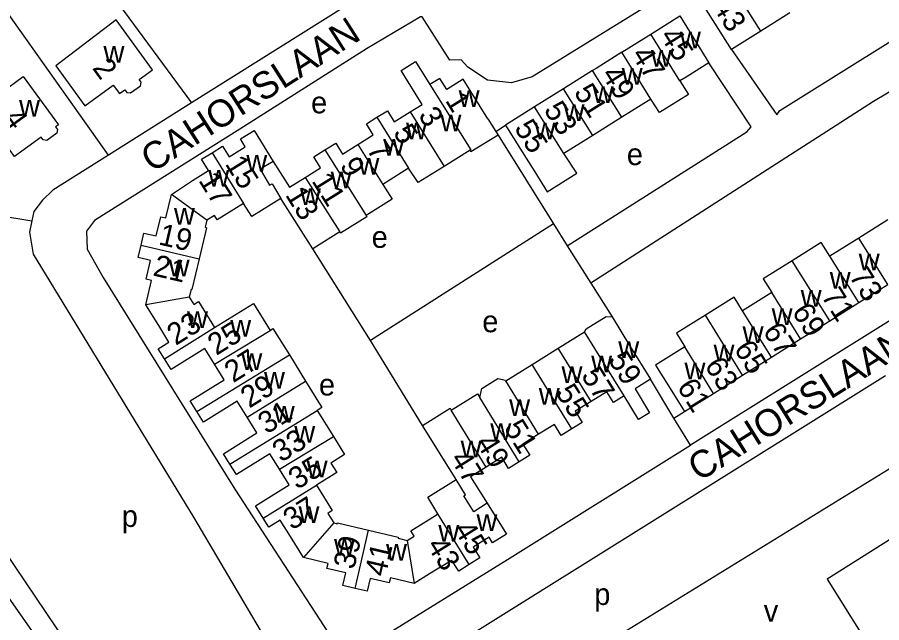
# Model space of a CAD drawing. Extents: x 157768 to 159790, y 387230 to 389604.
# Drawn here: x 158424 to 158583.5, y 387897.8 to 388009.4 of the extents above; entities that cross this region are included whole.
import ezdxf

# ---------------------------------------------------------------- set-up
doc = ezdxf.new("R2010")
doc.units = 0
for name, color, linetype in [('BLT_Basislijn', 7, 'Continuous'), ('BLT_Bebouwing', 7, 'Continuous'), ('BLT_Centroide', 7, 'Continuous'), ('BLT_Huisnummer', 7, 'Continuous'), ('BLT_Huisnummer_ tussenligend', 7, 'Continuous'), ('BLT_Onderverdeling_panden', 7, 'Continuous'), ('BLT_Straatnaam', 7, 'Continuous')]:
    doc.layers.add(name, color=color, linetype=linetype)

msp = doc.modelspace()

# ---------------------------------------------------------------- linework, layer by layer
at = {"layer": 'BLT_Basislijn'}
for p, q in [((158440.82, 387984), (158402.79, 388037.57)), ((158430.21, 388028.88), (158456.13, 387993.63)), ((158512.25, 387988.37), (158514.05, 387989.55)), ((158512.67, 387987.71), (158522.9, 387971.36)), ((158420.02, 387972.96), (158426.66, 387971.89)), ((158522.9, 387971.36), (158489.12, 387949.81)), ((158522.9, 387971.36), (158525.44, 387967.31)), ((158614.42, 387971.95), (158548.18, 387930.51)), ((158489.12, 387949.81), (158478.51, 387966.73)), ((158525.44, 387967.31), (158529.77, 387960.39)), ((158529.77, 387960.39), (158533.71, 387954.16)), ((158498.74, 387934.14), (158489.12, 387949.81)), ((158584.15, 387943.34), (158489.29, 387884.1)), ((158545.14, 387935.51), (158540.83, 387942.68)), ((158545.14, 387935.51), (158547.08, 387936.71)), ((158548.18, 387930.51), (158545.14, 387935.51))]:
    msp.add_line(p, q, dxfattribs=at)
for points in [[(158485.92, 388039.22), (158494.11, 388026.01), (158495.23, 388023.77), (158495.55, 388022.33), (158495.4, 388019.84), (158494.17, 388017.77), (158492.71, 388016.64), (158456.13, 387993.63)], [(158555.74, 388003.46), (158564.09, 387991.42), (158564.65, 387992.22), (158627.78, 388031.66)], [(158543.61, 388013.67), (158543.19, 388013.42), (158519, 387998.42), (158515.15, 387997.33), (158510.72, 387997.81), (158507.11, 388000.2), (158505.89, 388001.6), (158503.81, 388001.53), (158498.65, 388009.53), (158498.39, 388009.53), (158488.39, 388003.62), (158465.02, 387988.77), (158438.21, 387971.94), (158436.76, 387969.96), (158436.85, 387966.67), (158439.83, 387961.47), (158464.09, 387922.44), (158481.4, 387895.87), (158482.84, 387894.12), (158485.39, 387893.15), (158488.59, 387893.45), (158514.41, 387909.43), (158548.18, 387930.51)], [(158606.04, 387985.45), (158595.47, 388001.94), (158581.96, 387993.9), (158529.77, 387960.39)], [(158525.44, 387967.31), (158558.59, 387988.32), (158559.36, 387989.23), (158551.6, 388001.04)], [(158456.13, 387993.63), (158440.82, 387984)], [(158440.82, 387984), (158430.53, 387977.53), (158428.61, 387975.71), (158427.02, 387973.63), (158426.66, 387971.89)], [(158426.66, 387971.89), (158426.23, 387969.79), (158426.89, 387965.73), (158456.51, 387917.25), (158475.24, 387885.46), (158478.61, 387882.56), (158483.57, 387881.58)], [(158391.05, 387956.21), (158433.08, 387894.01), (158464.64, 387854.35), (158466.12, 387852.84), (158467.57, 387851.98), (158470.7, 387852.25), (158483.51, 387860.71), (158487.4, 387862.95), (158488.27, 387863.75), (158489.65, 387866.27), (158489.54, 387870.87), (158483.57, 387881.58)], [(158390.66, 387943.66), (158406.12, 387925.06), (158421.96, 387902.94), (158442.7, 387873.38)], [(158591.79, 387930.64), (158585.33, 387926.39), (158512.6, 387881.66), (158512.7, 387881.03), (158515.79, 387876.07)]]:
    msp.add_lwpolyline(points, dxfattribs=at)
at = {"layer": 'BLT_Bebouwing'}
for p, q in [((158555.74, 388003.46), (158550.37, 388012.04)), ((158540.86, 388006.31), (158546.21, 388009.66)), ((158546.21, 388009.66), (158551.6, 388001.04)), ((158566.54, 388010.21), (158561.14, 388006.84)), ((158535.49, 388002.96), (158540.86, 388006.31)), ((158561.14, 388006.84), (158555.74, 388003.46)), ((158530.13, 387999.6), (158524.77, 387996.25)), ((158524.77, 387996.25), (158519.41, 387992.9)), ((158540.88, 387994.34), (158535.52, 387990.99)), ((158519.41, 387992.9), (158514.05, 387989.55)), ((158510.8, 387990.68), (158512.25, 387988.37)), ((158535.52, 387990.99), (158530.16, 387987.64)), ((158512.25, 387988.37), (158512.67, 387987.71)), ((158530.16, 387987.64), (158524.8, 387984.29)), ((158496.18, 387981.58), (158491.41, 387978.6)), ((158497.95, 387978.93), (158496.18, 387981.58)), ((158502.72, 387981.9), (158497.95, 387978.93)), ((158472.58, 387976.03), (158467.22, 387972.7)), ((158478.51, 387966.73), (158472.58, 387976.03)), ((158467.22, 387972.7), (158465.72, 387975.1)), ((158584.61, 387972.06), (158579.25, 387968.71)), ((158579.25, 387968.71), (158573.89, 387965.35)), ((158579.23, 387956.81), (158584.59, 387960.16)), ((158563.17, 387958.65), (158557.81, 387955.3)), ((158573.87, 387953.46), (158579.23, 387956.81)), ((158568.51, 387950.11), (158573.87, 387953.46)), ((158563.15, 387946.76), (158568.51, 387950.11)), ((158474.17, 387947.18), (158477.18, 387942.34)), ((158518.97, 387945.38), (158523.8, 387948.4)), ((158514.13, 387942.36), (158518.97, 387945.38)), ((158557.79, 387943.41), (158563.15, 387946.76)), ((158552.43, 387940.06), (158557.79, 387943.41)), ((158547.08, 387936.71), (158552.43, 387940.06)), ((158479.28, 387936.94), (158482.29, 387932.1)), ((158504.92, 387924.22), (158498.74, 387934.14)), ((158501.12, 387917.55), (158501.58, 387917.84)), ((158501.14, 387907.47), (158500, 387906.79))]:
    msp.add_line(p, q, dxfattribs=at)
for points in [[(158448.91, 387999.73), (158442.19, 388008.96), (158431.07, 388000.48), (158436.41, 387993.11), (158441.68, 387996.93), (158442.85, 387995.34), (158443.84, 387996.05), (158444.19, 387995.57), (158444.87, 387995.47), (158446.71, 387996.8), (158446.83, 387997.48), (158446.48, 387997.97), (158448.91, 387999.73)], [(158535.49, 388002.96), (158530.77, 388000), (158530.13, 387999.6)], [(158496.45, 387991.97), (158498.68, 387993.36), (158494.79, 387999.62), (158497.45, 388001.28), (158500.1, 387997)], [(158551.6, 388001.04), (158549.93, 388000), (158547.36, 387998.39), (158546.24, 387997.69)], [(158417.01, 387992.62), (158425.08, 387998.49), (158431.57, 387989.61), (158431.03, 387989.22), (158431.38, 387988.73), (158431.26, 387988.05), (158429.42, 387986.71), (158428.73, 387986.8), (158428.38, 387987.29), (158423.48, 387983.73), (158417.01, 387992.62)], [(158510.8, 387990.68), (158506.24, 387998), (158503.22, 387996.12), (158501.95, 387998.16), (158500.1, 387997)], [(158546.24, 387997.69), (158547.82, 387995.2), (158542.48, 387991.86), (158540.88, 387994.34)], [(158490.33, 387990.99), (158492.27, 387992.2), (158493.54, 387990.16), (158496.45, 387991.97)], [(158486.82, 387985.96), (158489.65, 387987.73), (158488.38, 387989.77), (158490.33, 387990.99)], [(158466.04, 387985.55), (158465.14, 387987), (158467.65, 387988.56), (158471.2, 387982.86)], [(158514.05, 387989.55), (158516.7, 387985.31), (158519.44, 387980.93), (158521.74, 387977.25), (158527.21, 387980.68), (158524.8, 387984.29)], [(158512.67, 387987.71), (158507.68, 387984.59), (158507.51, 387984.89)], [(158459.91, 387984.44), (158461.85, 387985.65), (158463.07, 387983.7), (158466.04, 387985.55)], [(158480.7, 387984.97), (158482.72, 387986.23), (158483.99, 387984.2), (158486.82, 387985.96)], [(158456.33, 387979.31), (158459.23, 387981.19), (158457.96, 387983.23), (158459.91, 387984.44)], [(158477.06, 387979.87), (158479.94, 387981.67), (158478.67, 387983.71), (158480.7, 387984.97)], [(158507.51, 387984.89), (158502.72, 387981.9)], [(158471.2, 387982.86), (158474.18, 387978.08), (158477.06, 387979.87)], [(158452.41, 387976.77), (158456.33, 387979.31)], [(158491.41, 387978.6), (158493.15, 387975.88), (158488.32, 387972.86)], [(158451.4, 387972.42), (158452.41, 387976.77)], [(158465.72, 387975.1), (158460.84, 387972.07), (158460.34, 387972.87)], [(158446.8, 387967.38), (158447.32, 387969.63), (158449.61, 387969.1), (158450.43, 387972.64), (158451.4, 387972.42)], [(158460.34, 387972.87), (158458.95, 387972.01)], [(158488.32, 387972.86), (158488.45, 387972.64), (158483.62, 387969.63), (158483.49, 387969.84)], [(158458.95, 387972.01), (158458.65, 387970.73)], [(158458.65, 387970.73), (158458.87, 387970.6), (158457.54, 387964.89)], [(158483.49, 387969.84), (158478.51, 387966.73)], [(158573.89, 387965.35), (158572.32, 387967.88), (158566.97, 387964.54)], [(158448.74, 387960.9), (158447.77, 387961.13), (158448.58, 387964.6), (158446.27, 387965.14), (158446.8, 387967.38)], [(158457.54, 387964.89), (158456.2, 387959.26), (158456.04, 387959.21)], [(158566.97, 387964.54), (158561.6, 387961.18), (158563.17, 387958.65)], [(158447.68, 387956.38), (158448.74, 387960.9)], [(158456.04, 387959.21), (158455.71, 387957.79)], [(158455.71, 387957.79), (158456.47, 387956.57)], [(158456.47, 387956.57), (158456.53, 387956.47), (158457.39, 387957.01), (158460.38, 387952.2)], [(158460.38, 387952.2), (158467.54, 387956.66), (158470.62, 387951.7)], [(158557.81, 387955.3), (158556.24, 387957.82), (158550.93, 387954.51)], [(158450.06, 387952.57), (158447.68, 387956.38)], [(158528.63, 387951.43), (158528.95, 387951.99), (158532.65, 387954.28), (158533.71, 387954.16)], [(158533.71, 387954.16), (158536.93, 387948.93), (158540.83, 387942.68)], [(158550.93, 387954.51), (158545.58, 387951.17), (158547.16, 387948.64)], [(158451.13, 387946.44), (158449.99, 387948.28), (158451.96, 387949.51), (158450.06, 387952.57)], [(158470.62, 387951.7), (158471.15, 387952.03), (158474.17, 387947.18)], [(158523.8, 387948.4), (158528.63, 387951.43)], [(158547.16, 387948.64), (158541.74, 387945.25), (158544.43, 387940.95), (158547.08, 387936.71)], [(158460.34, 387945.46), (158458.55, 387948.34), (158452.35, 387944.48), (158451.13, 387946.44)], [(158457.13, 387936.74), (158455.9, 387938.71), (158462.13, 387942.59), (158460.34, 387945.46)], [(158477.18, 387942.34), (158480.19, 387937.5), (158479.28, 387936.94)], [(158509.3, 387939.34), (158509.68, 387940.98), (158512.62, 387942.82), (158514.05, 387942.49), (158514.13, 387942.36)], [(158540.83, 387942.68), (158537.97, 387940.9), (158540.6, 387936.48), (158538.62, 387935.24), (158535.92, 387939.62)], [(158504.05, 387936.97), (158508.89, 387939.99), (158509.3, 387939.34)], [(158535.92, 387939.62), (158533.96, 387938.4), (158532.73, 387940.39), (158529.83, 387938.58)], [(158466.36, 387935.7), (158464.54, 387938.62), (158458.36, 387934.76), (158457.13, 387936.74)], [(158498.74, 387934.14), (158503.83, 387937.32), (158504.05, 387936.97)], [(158529.83, 387938.58), (158526.92, 387936.77), (158528.21, 387934.71), (158526.27, 387933.51)], [(158463.2, 387927.01), (158462, 387928.94), (158468.18, 387932.79), (158466.36, 387935.7)], [(158526.27, 387933.51), (158524.34, 387932.3), (158523.07, 387934.34), (158520.16, 387932.53)], [(158520.16, 387932.53), (158517.26, 387930.72), (158518.54, 387928.66), (158516.59, 387927.44)], [(158482.29, 387932.1), (158484.36, 387928.78), (158481.84, 387927.21), (158482.91, 387925.5), (158479.16, 387923.17)], [(158472.36, 387926.09), (158470.58, 387928.94), (158464.4, 387925.09), (158463.2, 387927.01)], [(158516.59, 387927.44), (158514.63, 387926.22), (158513.35, 387928.29), (158510.49, 387926.5)], [(158510.49, 387926.5), (158507.62, 387924.72), (158510.68, 387919.82)], [(158469.35, 387917.05), (158467.91, 387919.36), (158474.13, 387923.24), (158472.36, 387926.09)], [(158479.16, 387923.17), (158482.09, 387918.46), (158481.28, 387917.95)], [(158501.58, 387917.84), (158499.7, 387920.97), (158504.92, 387924.22)], [(158510.68, 387919.82), (158514.22, 387914.12), (158511.67, 387912.54), (158511.04, 387913.56)], [(158598.08, 387921.36), (158573.38, 387905.85), (158591.71, 387876.58), (158584.31, 387871.94), (158594.08, 387856.34)], [(158474.38, 387913.66), (158472.49, 387916.69), (158470.39, 387915.38), (158469.35, 387917.05)], [(158481.28, 387917.95), (158482.38, 387916.18)], [(158497.21, 387913.78), (158496.61, 387914.74), (158501.12, 387917.55)], [(158482.38, 387916.18), (158483.02, 387916.04)], [(158483.02, 387916.04), (158483.06, 387916.18), (158488.8, 387914.85)], [(158476.79, 387909.79), (158474.38, 387913.66)], [(158488.8, 387914.85), (158494.26, 387913.58), (158494.26, 387913.36), (158494.49, 387913.31)], [(158495.93, 387912.98), (158497.21, 387913.78)], [(158511.04, 387913.56), (158508.1, 387911.73), (158509.34, 387909.74), (158507.38, 387908.52)], [(158494.49, 387913.31), (158495.93, 387912.98)], [(158481.33, 387908.74), (158476.79, 387909.79)], [(158486.3, 387904.12), (158484.06, 387904.64), (158484.6, 387906.96), (158481.1, 387907.77), (158481.33, 387908.74)], [(158507.38, 387908.52), (158505.42, 387907.3), (158504.18, 387909.28), (158501.14, 387907.47)], [(158492.81, 387906.07), (158492.59, 387905.12), (158489.09, 387905.93), (158488.54, 387903.6), (158486.3, 387904.12)], [(158497.2, 387905.05), (158492.81, 387906.07)], [(158500, 387906.79), (158497.2, 387905.05)]]:
    msp.add_lwpolyline(points, dxfattribs=at)
at = {"layer": 'BLT_Onderverdeling_panden'}
for p, q in [((158561.14, 388006.84), (158555.77, 388015.42)), ((158546.24, 387997.69), (158540.86, 388006.31)), ((158540.88, 387994.34), (158535.49, 388002.96)), ((158535.52, 387990.99), (158530.13, 387999.6)), ((158530.16, 387987.64), (158524.77, 387996.25)), ((158496.45, 387991.97), (158502.72, 387981.9)), ((158524.8, 387984.29), (158519.41, 387992.9)), ((158490.33, 387990.99), (158496.18, 387981.58)), ((158486.82, 387985.96), (158491.41, 387978.6)), ((158459.91, 387984.44), (158465.72, 387975.1)), ((158480.7, 387984.97), (158488.32, 387972.86)), ((158477.06, 387979.87), (158483.49, 387969.84)), ((158458.95, 387972.01), (158452.41, 387976.77)), ((158584.59, 387960.16), (158579.25, 387968.71)), ((158446.8, 387967.38), (158457.54, 387964.89)), ((158573.87, 387953.46), (158566.97, 387964.54)), ((158579.23, 387956.81), (158573.89, 387965.35)), ((158568.51, 387950.11), (158563.17, 387958.65)), ((158455.71, 387957.79), (158447.68, 387956.38)), ((158563.15, 387946.76), (158557.81, 387955.3)), ((158557.79, 387943.41), (158550.93, 387954.51)), ((158451.13, 387946.44), (158460.38, 387952.2)), ((158460.34, 387945.46), (158470.62, 387951.7)), ((158535.92, 387939.62), (158528.63, 387951.43)), ((158552.43, 387940.06), (158547.16, 387948.64)), ((158457.13, 387936.74), (158474.17, 387947.18)), ((158529.83, 387938.58), (158523.8, 387948.4)), ((158526.27, 387933.51), (158518.97, 387945.38)), ((158466.36, 387935.7), (158477.18, 387942.34)), ((158520.16, 387932.53), (158514.13, 387942.36)), ((158516.59, 387927.44), (158509.3, 387939.34)), ((158463.2, 387927.01), (158479.28, 387936.94)), ((158510.49, 387926.5), (158504.05, 387936.97)), ((158472.36, 387926.09), (158482.29, 387932.1)), ((158469.35, 387917.05), (158479.16, 387923.17)), ((158507.38, 387908.52), (158501.58, 387917.84)), ((158482.38, 387916.18), (158476.79, 387909.79)), ((158486.3, 387904.12), (158488.8, 387914.85)), ((158495.93, 387912.98), (158497.2, 387905.05))]:
    msp.add_line(p, q, dxfattribs=at)
for points in [[(158500.1, 387997), (158507.64, 387984.97), (158507.51, 387984.89)], [(158471.2, 387982.86), (158468.77, 387981.42), (158470.53, 387978.44), (158471.03, 387978.74), (158472.58, 387976.03)], [(158510.68, 387919.82), (158508.18, 387918.26), (158506.38, 387921.17), (158506.69, 387921.37), (158504.92, 387924.22)]]:
    msp.add_lwpolyline(points, dxfattribs=at)

# ---------------------------------------------------------------- texts
at = {"layer": 'BLT_Centroide'}
for s, p in [('w', (158546.23, 388003.67)), ('w', (158439.88, 388001.03)), ('w', (158540.88, 388000.33)), ('w', (158535.5, 387996.97)), ('w', (158530.14, 387993.62)), ('e', (158478.18, 387991.71)), ('w', (158505.41, 387992.88)), ('w', (158424.3, 387991.11)), ('w', (158524.78, 387990.27)), ('w', (158495.69, 387986.94)), ('w', (158502.05, 387988.38)), ('w', (158519.42, 387986.92)), ('w', (158491.5, 387983.88)), ('e', (158536.44, 387982.17)), ('w', (158466.23, 387980.98)), ('w', (158486.92, 387980.41)), ('w', (158459.21, 387978.22)), ('w', (158481.8, 387977.91)), ('w', (158476.12, 387974.81)), ('w', (158452.88, 387971.2)), ('e', (158489.36, 387966.91)), ('w', (158451.91, 387961.66)), ('w', (158579.23, 387962.75)), ('w', (158573.88, 387959.41)), ('w', (158568.52, 387956.06)), ('w', (158455.29, 387952.12)), ('w', (158563.16, 387952.7)), ('w', (158463.26, 387950.56)), ('e', (158509.77, 387951.35)), ('w', (158557.8, 387949.34)), ('w', (158534.86, 387946.59)), ('w', (158552.44, 387946)), ('w', (158465.31, 387944.38)), ('w', (158529.86, 387943.98)), ('w', (158547.08, 387942.66)), ('w', (158469.49, 387940.97)), ('w', (158524.39, 387941.98)), ('e', (158479.63, 387939.68)), ('w', (158520.2, 387937.97)), ('w', (158514.73, 387935.89)), ('w', (158471.3, 387934.69)), ('w', (158511.25, 387931.48)), ('w', (158475.08, 387931)), ('w', (158505.78, 387928.28)), ('w', (158477.36, 387924.59)), ('p', (158443.25, 387915.45)), ('w', (158475.86, 387916.2)), ('w', (158508.7, 387914.72)), ('w', (158501.66, 387912.75)), ('w', (158482.41, 387910.16)), ('w', (158492.01, 387909.22)), ('p', (158530.43, 387901.06)), ('v', (158561.71, 387897.98))]:
    msp.add_text(s, height=4, dxfattribs=at).set_placement(p)
at = {"layer": 'BLT_Huisnummer'}
for s, rotation, p in [('43', 302.0149, (158552.15, 388011.42)), ('45', 302.0161, (158542.44, 388006)), ('2', 306.0115, (158437.71, 388000.04)), ('49', 302.0161, (158531.63, 387998.9)), ('1', 301.9123, (158502.84, 387994.09)), ('4', 306.0115, (158421.2, 387990.78)), ('55', 302.0113, (158515.57, 387989.01)), ('5', 301.9123, (158493.22, 387988.16)), ('9', 301.9123, (158483.39, 387982.1)), ('17', 301.9197, (158457.31, 387979.36)), ('13', 301.9123, (158473.32, 387976.68)), ('21', 346.9203, (158448.84, 387961.84)), ('73', 302.0114, (158577.36, 387961.69)), ('69', 302.0114, (158566.79, 387955.14)), ('25', 31.9105, (158460.7, 387946.97)), ('65', 302.0114, (158556.11, 387948.29)), ('59', 301.9192, (158532.88, 387946.3)), ('29', 31.912, (158466.78, 387937.25)), ('61', 302.0114, (158545.59, 387941.27)), ('55', 301.9152, (158523.18, 387940.25)), ('33', 31.9098, (158472.65, 387927.26)), ('49', 301.9114, (158508.48, 387930.95)), ('37', 31.9097, (158474.65, 387914.75)), ('45', 301.9091, (158504.41, 387914.98)), ('41', 76.9149, (158491.9, 387906.13))]:
    msp.add_text(s, height=4, rotation=rotation, dxfattribs=at).set_placement(p)
at = {"layer": 'BLT_Huisnummer_ tussenligend'}
for s, rotation, p in [('47', 302.0161, (158537.18, 388002.53)), ('51', 302.0114, (158526.57, 387995.61)), ('53', 302.0114, (158521.01, 387992.37)), ('3', 301.9123, (158497.86, 387991.36)), ('7', 301.9123, (158488.33, 387985.06)), ('15', 301.9197, (158462.21, 387982.41)), ('11', 301.9123, (158478.2, 387979.25)), ('19', 346.9228, (158449.87, 387967.57)), ('71', 302.0114, (158572.22, 387958.02)), ('23', 31.9143, (158453.2, 387948.81)), ('67', 302.0114, (158561.43, 387951.56)), ('27', 31.9105, (158463.8, 387941.93)), ('63', 302.0114, (158550.68, 387945.21)), ('57', 301.9152, (158527.91, 387943.37)), ('31', 31.912, (158469.98, 387932.46)), ('51', 301.9181, (158513.65, 387933.68)), ('35', 31.9098, (158475.61, 387922.23)), ('47', 301.9114, (158503.74, 387928)), ('39', 76.918, (158486.12, 387907.47)), ('43', 301.9086, (158499.42, 387912.06))]:
    msp.add_text(s, height=4, rotation=rotation, dxfattribs=at).set_placement(p)
at = {"layer": 'BLT_Straatnaam'}
for rotation, p in [(32.597, (158448.86, 387980.66)), (32.0348, (158549.76, 387923.71))]:
    msp.add_text('CAHORSLAAN', height=5, rotation=rotation, dxfattribs=at).set_placement(p)

doc.saveas('drawing.dxf')
